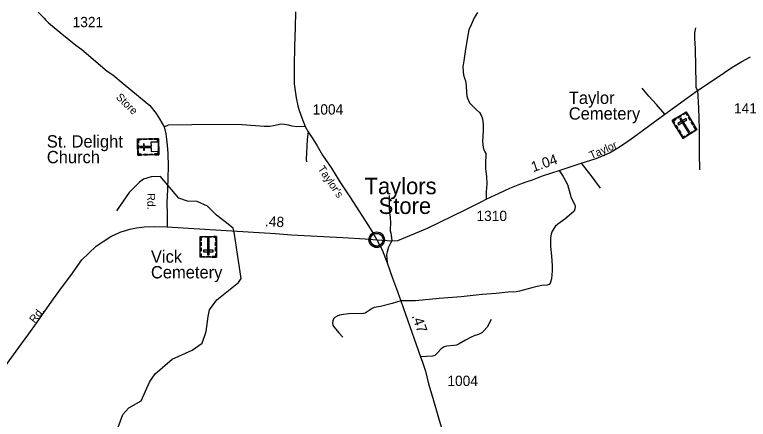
# Model space of a CAD drawing. Extents: x 2220236 to 2384410, y 720751 to 894131.
# Drawn here: x 2294830 to 2303761, y 850993 to 855915 of the extents above; entities that cross this region are included whole.
import ezdxf

# ---------------------------------------------------------------- set-up
doc = ezdxf.new("R2010")
doc.units = 0
doc.layers.add('Default', color=7, linetype='Continuous')

msp = doc.modelspace()

# ---------------------------------------------------------------- linework, layer by layer
at = {"layer": 'Default'}
for points in [[(2295117.4, 855944.3), (2295189.9, 855873), (2295206.1, 855852.1), (2295243.3, 855816.1), (2295403.9, 855682.5), (2295572.9, 855545), (2295646.3, 855491.6), (2295957, 855227.7), (2296023.3, 855181.7), (2296152.4, 855079.1), (2296430.8, 854846.2), (2296475.3, 854810.6), (2296554.4, 854711.6), (2296594.9, 854650), (2296647.9, 854552.6)], [(2298246.6, 855950.1), (2298243.3, 855760.8), (2298235.8, 855526.6), (2298232.5, 855292.5), (2298234.1, 855074.9), (2298256.5, 854902.2), (2298276.4, 854805.8), (2298294.7, 854749.4), (2298326.1, 854660.7), (2298367.3, 854555.1), (2298401.9, 854491.5), (2298458.8, 854406.2), (2298511.7, 854320.8), (2298579, 854207.7), (2298686.5, 854048.8), (2298788.4, 853881.9), (2298908.2, 853697.4), (2299138, 853348), (2299189.3, 853259.7), (2299239.1, 853176.6)], [(2300463.1, 855941.8), (2300423.3, 855875.4), (2300385.1, 855790.7), (2300358.6, 855729.2), (2300343.6, 855639.6), (2300313.8, 855466.8), (2300297.2, 855352.2), (2300287.2, 855279.2), (2300288.9, 855221), (2300293.8, 855182.8), (2300303.8, 855143), (2300318.7, 855109.8), (2300327, 855053.3), (2300332, 854966.9), (2300335.3, 854925.4), (2300340.3, 854900.5), (2300353.6, 854870.6), (2300366.9, 854844), (2300395.1, 854812.5), (2300453.2, 854756), (2300489.7, 854724.5), (2300508, 854692.9), (2300524.5, 854648.1), (2300532.8, 854580), (2300534.5, 854500.3), (2300522.9, 854375.7), (2300532.8, 854299.3), (2300539.5, 854271.1), (2300554.4, 854246.2), (2300566, 854226.2), (2300566, 854198), (2300559.4, 854119.9), (2300559.4, 854038.6), (2300574.3, 853947.2), (2300577.7, 853859.2), (2300571, 853759.6), (2300567.7, 853669.9)], [(2303117, 855754.2), (2303107.1, 855696), (2303107.1, 855626.3), (2303112.1, 855503.4), (2303118.7, 855282.5), (2303120.4, 855081.5), (2303122, 855028.4), (2303143.6, 854993.5)], [(2299239.1, 853176.6), (2299421.7, 853165), (2299494.7, 853170), (2299854, 853319.4), (2300322.1, 853545.3), (2300507.9, 853640), (2300567.7, 853669.9), (2300728.7, 853744.6), (2300858.2, 853806.1), (2300979.3, 853852.6), (2301067.3, 853885.8), (2301132, 853907.4), (2301255.7, 853955.5), (2301456.5, 854020.3), (2301726.2, 854108.3), (2301907.1, 854166.4), (2302068.9, 854234.5), (2302170.2, 854296), (2302264.8, 854355.8), (2302361, 854423.9), (2302746.1, 854706.2), (2303143.6, 854993.5), (2303380.9, 855151.3), (2303558.5, 855272.5), (2303681.3, 855343.9), (2303788.4, 855403.7)], [(2302746.1, 854706.2), (2302643.2, 854820.8), (2302549.6, 854922.1), (2302466.6, 855023.1)], [(2303143.6, 854993.5), (2303155.2, 854782.6), (2303161.6, 854520.8), (2303162.9, 854226.9), (2303167, 854027.2)], [(2298367.3, 854555.1), (2298261.3, 854552), (2298207.3, 854557.4), (2298165.2, 854569.1), (2298115, 854578.4), (2298075, 854584), (2297981.3, 854561), (2297935.3, 854554.5), (2297865.4, 854555.8), (2297599.4, 854574.9), (2297157.4, 854580.2), (2296985.6, 854574.2), (2296697.7, 854569.2), (2296673.9, 854559), (2296647.9, 854552.6)], [(2296647.9, 854552.6), (2296669.3, 854466.5), (2296679.5, 854400.7), (2296688.1, 854329.2), (2296694.7, 854224.6), (2296697.2, 854068.5), (2296690.6, 853792.8), (2296683.9, 853625), (2296685.6, 853485.5), (2296684.8, 853334.4)], [(2298401.9, 854491.5), (2298390.9, 854397.5), (2298377.6, 854155.4), (2298381.9, 854125.6)], [(2301726.2, 854108.3), (2301842.4, 853960.5), (2301957.8, 853806.2)], [(2296017.7, 850699.6), (2296146.7, 851049.5), (2296220.7, 851134.6), (2296369.6, 851219.5), (2296475.6, 851453.5), (2296541.6, 851544.8), (2296747.7, 851724), (2296988.7, 851832.3), (2297111.7, 851919.4), (2297160.7, 852059.3), (2297183.7, 852243.9), (2297199.7, 852326.6), (2297289.7, 852445.2), (2297553.8, 852656.3), (2297586.6, 852706.8), (2297568.8, 852840.6), (2297507.7, 853245.4), (2297490.6, 853320.1), (2297392.7, 853393.2), (2297286, 853475.4), (2297178.1, 853585.9), (2297052.2, 853642.4), (2296932.7, 853647.5), (2296830, 853683.5), (2296603.8, 853945.6), (2296492.1, 853943), (2296399.6, 853914.7), (2296350.8, 853878.8), (2296224.9, 853752.9), (2296070.6, 853530.8)], [(2301456.5, 854020.3), (2301506.6, 853945.2), (2301537, 853895.6), (2301557.6, 853847.8), (2301592.7, 853732.2), (2301601.3, 853694.4), (2301650.1, 853600.9), (2301652.5, 853583), (2301650.6, 853554.9), (2301639, 853524.9), (2301609.4, 853496.4), (2301528.2, 853427.7), (2301442.8, 853368.8), (2301409.2, 853338.4), (2301371.7, 853282), (2301362.2, 853246), (2301354.6, 853201.9), (2301353.7, 853096), (2301365, 852982), (2301374.4, 852860.2), (2301372.9, 852798.3), (2301364.1, 852700.3), (2301346.6, 852649.9), (2301334.8, 852633.9), (2301310.8, 852623.7), (2301248.9, 852620.9), (2301191.1, 852610.4), (2301127.2, 852593.7), (2300975.7, 852550.1), (2300933.9, 852545.6), (2300838, 852540.7), (2300692.1, 852523.1), (2300520.4, 852509.3), (2300264.7, 852484.4), (2299997.2, 852461.6), (2299709.7, 852432.5), (2299529.5, 852435.9)], [(2299386.8, 853716.4), (2299388.5, 853630), (2299390.1, 853561.9), (2299393.4, 853507.1), (2299401.7, 853450.6), (2299405.1, 853380.9), (2299400.1, 853307.8), (2299401.7, 853284.6), (2299408.4, 853258), (2299415.1, 853234.9), (2299421.7, 853165)], [(2294700.1, 851613.9), (2294911.6, 851910.1), (2295001.2, 852034.6), (2295095.8, 852164.2), (2295197.9, 852308.7), (2295304.6, 852457.9), (2295425.7, 852625.1), (2295512, 852743.6), (2295646.5, 852931.2), (2295731.1, 853015.9), (2295820.8, 853097.3), (2295905.4, 853157.1), (2296001.7, 853215.2), (2296115.5, 853268), (2296230, 853304.5), (2296314.7, 853322.8), (2296409.3, 853336.1), (2296532.1, 853339.4), (2296684.8, 853334.4)], [(2296684.8, 853334.4), (2297340.4, 853292.9), (2298005.9, 853251.4), (2298201.8, 853238.1), (2298589.3, 853216.5), (2298825, 853203.2), (2299096.4, 853186.6), (2299239.1, 853176.6)], [(2299239.1, 853176.6), (2299305, 853055.9), (2299362.7, 852896.6), (2299430, 852709.9), (2299478.1, 852582.1), (2299529.5, 852435.9), (2299588.5, 852273.2), (2299771.9, 851751.7), (2299789.3, 851700.2), (2299804.2, 851663.7), (2299829.9, 851579), (2299869, 851422.8), (2299920.4, 851248.5), (2299999.2, 850982.7), (2300042.4, 850836.6)], [(2299421.7, 853165), (2299403.4, 853136.8), (2299391.8, 853110.2), (2299378.5, 853077), (2299373.3, 853058.5), (2299363.6, 853030.4), (2299356.9, 852998.9), (2299362.7, 852896.6)], [(2299529.5, 852435.9), (2299425, 852401), (2299282.5, 852364), (2299204.7, 852353.2), (2299182.7, 852342.9), (2299097.4, 852285.9), (2299075.5, 852279.6), (2298897.6, 852275.8), (2298831.6, 852269.1), (2298783.8, 852260.5), (2298756, 852248.4), (2298728.1, 852232), (2298710.4, 852213.9), (2298702.6, 852189.8), (2298698.9, 852163.8), (2298703.1, 852137.8), (2298719.4, 852112), (2298774.1, 852046.6), (2298826.7, 851993.2)], [(2300631.4, 852205.5), (2300580, 852115.8), (2300541.8, 852071), (2300518.6, 852046.1), (2300475.4, 852024.5), (2300424, 852007.9), (2300387.5, 851991.2), (2300316.1, 851954.7), (2300241.4, 851911.5), (2300209.9, 851896.6), (2300175, 851891.6), (2300090.5, 851881.2), (2300057.3, 851874.6), (2300020.8, 851849.7), (2299974.3, 851798.2), (2299944.5, 851769.9), (2299916.3, 851760), (2299771.9, 851751.7)]]:
    msp.add_lwpolyline(points, dxfattribs=at)
for points in [[(2302832.7, 854627.9), (2303002.5, 854731.8), (2303135.3, 854514.5), (2302965.5, 854410.7)], [(2302855.3, 854591), (2302864.9, 854596.9), (2302848.2, 854624.4), (2302882.8, 854645.5), (2302877, 854655), (2302832.7, 854627.9)], [(2302895.9, 854666.5), (2302940.1, 854693.6), (2302946, 854683.9), (2302901.8, 854656.8)], [(2302903, 854591.1), (2302912.7, 854575.2), (2303013.2, 854636.6), (2303003.4, 854652.6)], [(2302941, 854659.8), (2302925, 854650), (2303030.8, 854477), (2303046.7, 854486.8)], [(2303025.2, 854694.8), (2303015.5, 854688.9), (2302998.7, 854716.4), (2302964.1, 854695.2), (2302958.3, 854704.7), (2303002.6, 854731.8)], [(2303053.6, 854626.5), (2303031, 854663.5), (2303040.7, 854669.4), (2303063.3, 854632.5)], [(2302893.9, 854527.7), (2302871.3, 854564.6), (2302881, 854570.6), (2302903.6, 854533.6)], [(2303087.9, 854570.3), (2303065.4, 854607.2), (2303075.1, 854613.1), (2303097.7, 854576.2)], [(2302929, 854470.3), (2302906.4, 854507.3), (2302916.1, 854513.2), (2302938.7, 854476.3)], [(2303008.5, 854450.4), (2303080.9, 854494.7), (2303086.9, 854485), (2303014.5, 854440.7)], [(2303107.1, 854497.2), (2303101.1, 854507), (2303119.9, 854518.5), (2303098.8, 854553), (2303108.3, 854558.8), (2303135.3, 854514.5)], [(2296328.7, 854204.9), (2296324.3, 854403.9), (2296578.9, 854409.5), (2296583.2, 854210.5)], [(2296367.6, 854404.9), (2296367.9, 854393.6), (2296335.7, 854392.9), (2296336.6, 854352.3), (2296325.5, 854352.1), (2296324.3, 854404)], [(2296440.9, 854395.1), (2296397.6, 854394.2), (2296397.4, 854405.6), (2296440.7, 854406.5)], [(2296506.9, 854396.5), (2296463.6, 854395.6), (2296463.3, 854407), (2296506.6, 854407.9)], [(2296579.6, 854376.4), (2296568.1, 854376.1), (2296567.6, 854398.1), (2296527.2, 854397.2), (2296527, 854408.4), (2296578.9, 854409.5)], [(2302993.7, 854428), (2302987.7, 854437.8), (2302968.9, 854426.3), (2302947.8, 854460.8), (2302938.3, 854455), (2302965.4, 854410.7)], [(2296327, 854278.9), (2296325.9, 854330.7), (2296337.3, 854331), (2296338.4, 854279.2)], [(2296582.2, 854253.5), (2296579.8, 854365.7), (2296489.2, 854363.7), (2296490.3, 854313), (2296408.9, 854311.1), (2296408.2, 854344.1), (2296397.2, 854343.9), (2296397.9, 854310.9), (2296355.7, 854310), (2296355.9, 854298.4), (2296398.1, 854299.3), (2296398.9, 854266.2), (2296409.9, 854266.4), (2296409.1, 854299.5), (2296490.6, 854301.3), (2296491.7, 854251.6)], [(2296372, 854205.8), (2296371.7, 854217.2), (2296339.5, 854216.5), (2296338.6, 854257), (2296327.5, 854256.8), (2296328.7, 854204.9)], [(2296446.1, 854207.4), (2296402.8, 854206.5), (2296402.5, 854217.9), (2296445.9, 854218.8)], [(2296513.3, 854208.9), (2296470, 854207.9), (2296469.7, 854219.3), (2296513.1, 854220.3)], [(2296582.4, 854243.5), (2296571, 854243.3), (2296571.4, 854221.3), (2296531, 854220.4), (2296531.3, 854209.3), (2296583.2, 854210.4)], [(2299159.9, 853189.7), (2299160.9, 853195.3), (2299162.7, 853201.9), (2299165.6, 853209.1), (2299168.5, 853214.8), (2299171.8, 853220.6), (2299175.6, 853225.7), (2299179.6, 853230.1), (2299184.1, 853234.7), (2299189.7, 853239.3), (2299195.1, 853242.9), (2299200, 853245.8), (2299205, 853248.2), (2299210.5, 853250.5), (2299216.1, 853252.4), (2299220.5, 853253.5), (2299225.3, 853254.2), (2299229.4, 853255), (2299235.8, 853255.2), (2299240.2, 853255.1), (2299245.9, 853254.9), (2299250.8, 853254.1), (2299255.7, 853253.1), (2299260.7, 853251.7), (2299265.9, 853249.8), (2299272.5, 853246.9), (2299278.8, 853243.4), (2299283.9, 853239.8), (2299289, 853235.8), (2299292.3, 853232.7), (2299296.5, 853228.3), (2299300.3, 853223.6), (2299303.4, 853219), (2299306.5, 853214), (2299309, 853208.8), (2299311, 853203.8), (2299312.6, 853198.8), (2299313.9, 853194.2), (2299315, 853188.2), (2299315.6, 853183.5), (2299315.8, 853177.5), (2299315.7, 853171.7), (2299315.1, 853166), (2299314.2, 853160.5), (2299312.5, 853154.4), (2299310.6, 853148.5), (2299308.3, 853143.5), (2299305.2, 853137.5), (2299301.9, 853132.1), (2299298.4, 853127.4), (2299294.2, 853122.7), (2299288.9, 853117.7), (2299283.9, 853113.6), (2299278.9, 853110.2), (2299274.6, 853107.7), (2299267.8, 853104.4), (2299260.6, 853101.7), (2299254.7, 853100.3), (2299248.1, 853099), (2299243.6, 853098.5), (2299239.1, 853098.2), (2299233.6, 853098.2), (2299229.3, 853098.6), (2299223.6, 853099.4), (2299217.7, 853100.7), (2299213.1, 853102), (2299208, 853103.9), (2299203.4, 853105.8), (2299199.5, 853108.1), (2299192.7, 853112.2), (2299187.1, 853116.4), (2299182.2, 853120.9), (2299177.7, 853125.8), (2299174.5, 853129.7), (2299171.5, 853133.9), (2299167.5, 853141), (2299165.7, 853144.6), (2299164, 853148.6), (2299161.4, 853156.8), (2299159.9, 853163.8), (2299159.2, 853169), (2299158.9, 853175.3), (2299158.8, 853180), (2299159.4, 853186.5)], [(2297287.2, 852963.9), (2297088.1, 852963.9), (2297088.1, 853218.5), (2297287.2, 853218.5)], [(2297121.3, 853218.5), (2297121.3, 853207), (2297099.3, 853207), (2297099.3, 853166.6), (2297088.1, 853166.6), (2297088.1, 853218.5)], [(2297099.5, 853146.2), (2297099.5, 853102.9), (2297088.1, 853102.9), (2297088.1, 853146.2)], [(2297229.8, 853207), (2297144.9, 853207), (2297144.9, 853218.4), (2297229.8, 853218.4)], [(2297178.2, 852993.2), (2297196.9, 852993.2), (2297196.9, 853195.9), (2297178.2, 853195.9)], [(2297254.2, 853218.4), (2297254.2, 853207), (2297276.1, 853207), (2297276.1, 853166.5), (2297287.3, 853166.5), (2297287.3, 853218.4)], [(2297287.3, 853148.6), (2297287.3, 853105.2), (2297275.9, 853105.2), (2297275.9, 853148.6)], [(2297099.5, 853080.3), (2297099.5, 853037), (2297088.1, 853037), (2297088.1, 853080.3)], [(2297246.4, 853031.9), (2297246.4, 853050.6), (2297128.7, 853050.6), (2297128.7, 853031.9)], [(2297287.2, 853081.3), (2297287.2, 853038), (2297275.9, 853038), (2297275.9, 853081.3)], [(2297088.1, 853007.2), (2297099.4, 853007.2), (2297099.4, 852975), (2297140, 852975), (2297140, 852963.9), (2297088.1, 852963.9)], [(2297213.2, 852963.9), (2297161.3, 852963.9), (2297161.3, 852975.3), (2297213.2, 852975.3)], [(2297287.2, 853007.2), (2297275.9, 853007.2), (2297275.9, 852975), (2297235.3, 852975), (2297235.3, 852963.9), (2297287.2, 852963.9)]]:
    msp.add_lwpolyline(points, close=True, dxfattribs=at)
for centre, radius in [((2299237.5, 853177.3), 94.3), ((2299237.2, 853177.6), 76.7)]:
    msp.add_circle(centre, radius, dxfattribs=at)

# ---------------------------------------------------------------- texts
for s, height, p in [('1321', 125, (2295535.1, 855763)), ('Taylor', 150, (2301575.4, 854829.2)), ('1418', 125, (2303585.3, 854713.1)), ('1004', 125, (2298457.8, 854700.2)), ('Cemetery', 150, (2301575.4, 854638.1)), ('St. Delight', 150, (2295221.5, 854299)), ('Church', 150, (2295221.5, 854108)), ('Taylors', 200, (2299089.2, 853730.9)), ('Store', 200, (2299260.4, 853490.9)), ('1310', 125, (2300451.7, 853405)), ('Vick', 150, (2296489, 852898.3)), ('Cemetery', 150, (2296489, 852707.3)), ('1004', 125, (2300097.5, 851398.6))]:
    msp.add_text(s, height=height, dxfattribs=at).set_placement(p)
for s, height, rotation, p in [('Store', 95, 315.47712, (2296056.2, 854903.3)), ('Taylor', 95, 23.86578, (2301850.1, 854154.7)), ('1.04', 125, 19.10176, (2301141.8, 853998.9)), ("Taylor's", 95, 304.07923, (2298514.9, 854041.1)), ('Rd.', 95, 270.57246, (2296444.4, 853742)), ('.48', 125, 356.43034, (2297874.5, 853343.4)), ('Rd.', 95, 51.21528, (2295072.9, 852156)), ('.47', 125, 289.3761, (2299662.5, 852251))]:
    msp.add_text(s, height=height, rotation=rotation, dxfattribs=at).set_placement(p)

doc.saveas('drawing.dxf')
